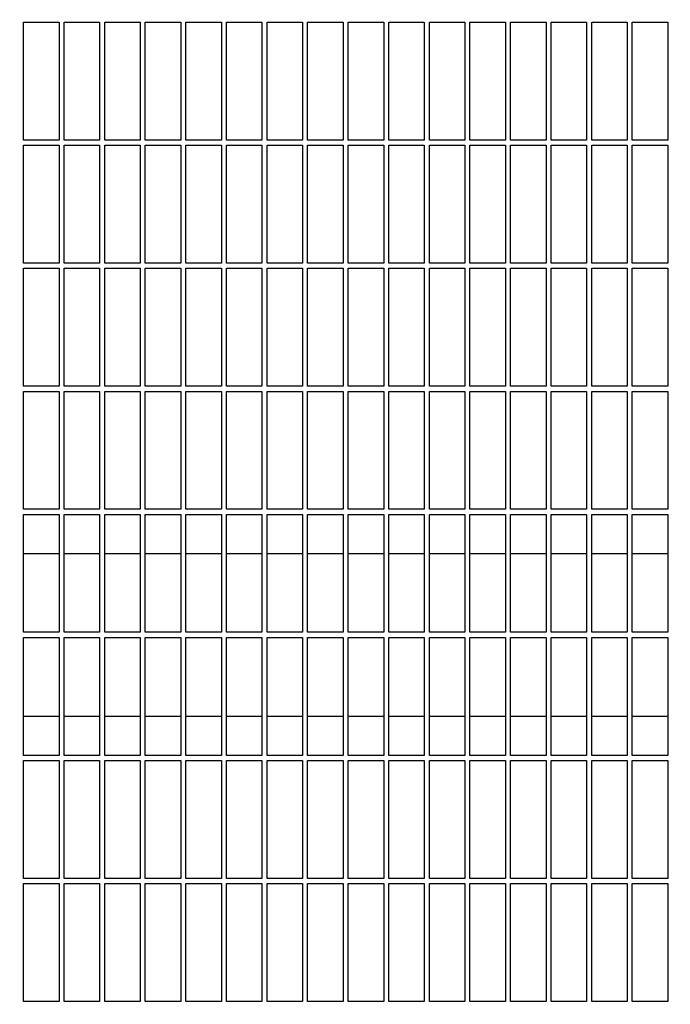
# Model space of a CAD drawing. Header units: inches. Extents: x 24 to 1128, y -94 to 748.
# Tile 507 of 546: x 703 to 719, y 541 to 565. Entities that reach past the tile are written whole.
import ezdxf

# ---------------------------------------------------------------- set-up
doc = ezdxf.new("R2010")
doc.units = ezdxf.units.IN
doc.header["$LTSCALE"] = 32
doc.header["$MEASUREMENT"] = 0
doc.layers.add('Dimension (ANSI)', color=7, linetype='Continuous', lineweight=25)
doc.layers.add('Visible (ANSI)', color=7, linetype='Continuous', lineweight=30)
doc.styles.add('Note Text (ANSI)', font='tahoma.ttf')
doc.dimstyles.new('Architectural (ANSI)', dxfattribs={"dimscale": 32, "dimtxt": 0.125, "dimasz": 0.098425, "dimexe": 0.125, "dimexo": 0.0625, "dimgap": 0.031496, "dimtad": 0, "dimtih": 1, "dimtoh": 1, "dimdec": 4, "dimrnd": 1e-08, "dimzin": 3, "dimdsep": 46, "dimlunit": 4, "dimtxsty": 'Note Text (ANSI)', "dimcen": 0.09, "dimdle": 0.393701, "dimclrd": 256, "dimclre": 256, "dimclrt": 256, "dimadec": 0, "dimazin": 3, "dimtfac": 0.96, "dimtofl": 0, "dimtmove": 0, "dimatfit": 3, "dimfxl": 1, "dimfrac": 2, "dimtolj": 1, "dimtzin": 12, "dimlwd": -1, "dimlwe": -1, "dimarcsym": 0})

# ---------------------------------------------------------------- blocks, each defined once
blk = doc.blocks.new('*D17')
at = {"layer": 'Defpoints', "color": 0, "transparency": 16777216}
for p in [(692.915, 606.059), (692.915, 480.059), (781.117, 480.059)]:
    blk.add_point(p, dxfattribs=at)
at = {"layer": 'Dimension (ANSI)', "transparency": 16777216}
for p, q in [((694.915, 606.059), (785.117, 606.059)), ((781.117, 602.909), (781.117, 543.149)), ((781.117, 483.209), (781.117, 536.969)), ((694.915, 480.059), (785.117, 480.059))]:
    blk.add_line(p, q, dxfattribs=at)
for points in [[(780.592, 602.909), (781.642, 602.909), (781.117, 606.059)], [(780.592, 483.209), (781.642, 483.209), (781.117, 480.059)]]:
    blk.add_solid(points, dxfattribs=at)
at = {"layer": 'Dimension (ANSI)', "transparency": 16777216, "insert": (774.385, 542.141), "char_height": 4, "attachment_point": 1, "style": 'Note Text (ANSI)'}
blk.add_mtext('\\A1;10\'-6"', dxfattribs=at)

msp = doc.modelspace()

# ---------------------------------------------------------------- linework, layer by layer
at = {"layer": 'Visible (ANSI)'}
for p, q in [((703.05779, 562.07641), (703.05779, 564.98266)), ((703.05779, 564.98266), (703.93279, 564.98266)), ((703.93279, 564.98266), (703.93279, 562.07641)), ((704.05779, 562.07641), (704.05779, 564.98266)), ((704.05779, 564.98266), (704.93279, 564.98266)), ((704.93279, 564.98266), (704.93279, 562.07641)), ((705.05779, 562.07641), (705.05779, 564.98266)), ((705.05779, 564.98266), (705.93279, 564.98266)), ((705.93279, 564.98266), (705.93279, 562.07641)), ((706.05779, 562.07641), (706.05779, 564.98266)), ((706.05779, 564.98266), (706.93279, 564.98266)), ((706.93279, 564.98266), (706.93279, 562.07641)), ((707.05779, 562.07641), (707.05779, 564.98266)), ((707.05779, 564.98266), (707.93279, 564.98266)), ((707.93279, 564.98266), (707.93279, 562.07641)), ((708.05779, 562.07641), (708.05779, 564.98266)), ((708.05779, 564.98266), (708.93279, 564.98266)), ((708.93279, 564.98266), (708.93279, 562.07641)), ((709.05779, 562.07641), (709.05779, 564.98266)), ((709.05779, 564.98266), (709.93279, 564.98266)), ((709.93279, 564.98266), (709.93279, 562.07641)), ((710.05779, 562.07641), (710.05779, 564.98266)), ((710.05779, 564.98266), (710.93279, 564.98266)), ((710.93279, 564.98266), (710.93279, 562.07641)), ((711.05779, 562.07641), (711.05779, 564.98266)), ((711.05779, 564.98266), (711.93279, 564.98266)), ((711.93279, 564.98266), (711.93279, 562.07641)), ((712.05779, 562.07641), (712.05779, 564.98266)), ((712.05779, 564.98266), (712.93279, 564.98266)), ((712.93279, 564.98266), (712.93279, 562.07641)), ((713.05779, 562.07641), (713.05779, 564.98266)), ((713.05779, 564.98266), (713.93279, 564.98266)), ((713.93279, 564.98266), (713.93279, 562.07641)), ((714.05779, 562.07641), (714.05779, 564.98266)), ((714.05779, 564.98266), (714.93279, 564.98266)), ((714.93279, 564.98266), (714.93279, 562.07641)), ((715.05779, 562.07641), (715.05779, 564.98266)), ((715.05779, 564.98266), (715.93279, 564.98266)), ((715.93279, 564.98266), (715.93279, 562.07641)), ((716.05779, 562.07641), (716.05779, 564.98266)), ((716.05779, 564.98266), (716.93279, 564.98266)), ((716.93279, 564.98266), (716.93279, 562.07641)), ((717.05779, 562.07641), (717.05779, 564.98266)), ((717.05779, 564.98266), (717.93279, 564.98266)), ((717.93279, 564.98266), (717.93279, 562.07641)), ((718.05779, 562.07641), (718.05779, 564.98266)), ((718.05779, 564.98266), (718.93279, 564.98266)), ((718.93279, 564.98266), (718.93279, 562.07641)), ((703.93279, 562.07641), (703.05779, 562.07641)), ((704.93279, 562.07641), (704.05779, 562.07641)), ((705.93279, 562.07641), (705.05779, 562.07641)), ((706.93279, 562.07641), (706.05779, 562.07641)), ((707.93279, 562.07641), (707.05779, 562.07641)), ((708.93279, 562.07641), (708.05779, 562.07641)), ((709.93279, 562.07641), (709.05779, 562.07641)), ((710.93279, 562.07641), (710.05779, 562.07641)), ((711.93279, 562.07641), (711.05779, 562.07641)), ((712.93279, 562.07641), (712.05779, 562.07641)), ((713.93279, 562.07641), (713.05779, 562.07641)), ((714.93279, 562.07641), (714.05779, 562.07641)), ((715.93279, 562.07641), (715.05779, 562.07641)), ((716.93279, 562.07641), (716.05779, 562.07641)), ((717.93279, 562.07641), (717.05779, 562.07641)), ((718.93279, 562.07641), (718.05779, 562.07641)), ((703.05779, 559.04516), (703.05779, 561.95141)), ((703.05779, 561.95141), (703.93279, 561.95141)), ((703.93279, 561.95141), (703.93279, 559.04516)), ((704.05779, 559.04516), (704.05779, 561.95141)), ((704.05779, 561.95141), (704.93279, 561.95141)), ((704.93279, 561.95141), (704.93279, 559.04516)), ((705.05779, 559.04516), (705.05779, 561.95141)), ((705.05779, 561.95141), (705.93279, 561.95141)), ((705.93279, 561.95141), (705.93279, 559.04516)), ((706.05779, 559.04516), (706.05779, 561.95141)), ((706.05779, 561.95141), (706.93279, 561.95141)), ((706.93279, 561.95141), (706.93279, 559.04516)), ((707.05779, 559.04516), (707.05779, 561.95141)), ((707.05779, 561.95141), (707.93279, 561.95141)), ((707.93279, 561.95141), (707.93279, 559.04516)), ((708.05779, 559.04516), (708.05779, 561.95141)), ((708.05779, 561.95141), (708.93279, 561.95141)), ((708.93279, 561.95141), (708.93279, 559.04516)), ((709.05779, 559.04516), (709.05779, 561.95141)), ((709.05779, 561.95141), (709.93279, 561.95141)), ((709.93279, 561.95141), (709.93279, 559.04516)), ((710.05779, 559.04516), (710.05779, 561.95141)), ((710.05779, 561.95141), (710.93279, 561.95141)), ((710.93279, 561.95141), (710.93279, 559.04516)), ((711.05779, 559.04516), (711.05779, 561.95141)), ((711.05779, 561.95141), (711.93279, 561.95141)), ((711.93279, 561.95141), (711.93279, 559.04516)), ((712.05779, 559.04516), (712.05779, 561.95141)), ((712.05779, 561.95141), (712.93279, 561.95141)), ((712.93279, 561.95141), (712.93279, 559.04516)), ((713.05779, 559.04516), (713.05779, 561.95141)), ((713.05779, 561.95141), (713.93279, 561.95141)), ((713.93279, 561.95141), (713.93279, 559.04516)), ((714.05779, 559.04516), (714.05779, 561.95141)), ((714.05779, 561.95141), (714.93279, 561.95141)), ((714.93279, 561.95141), (714.93279, 559.04516)), ((715.05779, 559.04516), (715.05779, 561.95141)), ((715.05779, 561.95141), (715.93279, 561.95141)), ((715.93279, 561.95141), (715.93279, 559.04516)), ((716.05779, 559.04516), (716.05779, 561.95141)), ((716.05779, 561.95141), (716.93279, 561.95141)), ((716.93279, 561.95141), (716.93279, 559.04516)), ((717.05779, 559.04516), (717.05779, 561.95141)), ((717.05779, 561.95141), (717.93279, 561.95141)), ((717.93279, 561.95141), (717.93279, 559.04516)), ((718.05779, 559.04516), (718.05779, 561.95141)), ((718.05779, 561.95141), (718.93279, 561.95141)), ((718.93279, 561.95141), (718.93279, 559.04516)), ((703.93279, 559.04516), (703.05779, 559.04516)), ((703.05779, 556.01391), (703.05779, 558.92016)), ((703.05779, 558.92016), (703.93279, 558.92016)), ((703.93279, 558.92016), (703.93279, 556.01391)), ((704.93279, 559.04516), (704.05779, 559.04516)), ((704.05779, 556.01391), (704.05779, 558.92016)), ((704.05779, 558.92016), (704.93279, 558.92016)), ((704.93279, 558.92016), (704.93279, 556.01391)), ((705.93279, 559.04516), (705.05779, 559.04516)), ((705.05779, 556.01391), (705.05779, 558.92016)), ((705.05779, 558.92016), (705.93279, 558.92016)), ((705.93279, 558.92016), (705.93279, 556.01391)), ((706.93279, 559.04516), (706.05779, 559.04516)), ((706.05779, 556.01391), (706.05779, 558.92016)), ((706.05779, 558.92016), (706.93279, 558.92016)), ((706.93279, 558.92016), (706.93279, 556.01391)), ((707.93279, 559.04516), (707.05779, 559.04516)), ((707.05779, 556.01391), (707.05779, 558.92016)), ((707.05779, 558.92016), (707.93279, 558.92016)), ((707.93279, 558.92016), (707.93279, 556.01391)), ((708.93279, 559.04516), (708.05779, 559.04516)), ((708.05779, 556.01391), (708.05779, 558.92016)), ((708.05779, 558.92016), (708.93279, 558.92016)), ((708.93279, 558.92016), (708.93279, 556.01391)), ((709.93279, 559.04516), (709.05779, 559.04516)), ((709.05779, 556.01391), (709.05779, 558.92016)), ((709.05779, 558.92016), (709.93279, 558.92016)), ((709.93279, 558.92016), (709.93279, 556.01391)), ((710.93279, 559.04516), (710.05779, 559.04516)), ((710.05779, 556.01391), (710.05779, 558.92016)), ((710.05779, 558.92016), (710.93279, 558.92016)), ((710.93279, 558.92016), (710.93279, 556.01391)), ((711.93279, 559.04516), (711.05779, 559.04516)), ((711.05779, 556.01391), (711.05779, 558.92016)), ((711.05779, 558.92016), (711.93279, 558.92016)), ((711.93279, 558.92016), (711.93279, 556.01391)), ((712.93279, 559.04516), (712.05779, 559.04516)), ((712.05779, 556.01391), (712.05779, 558.92016)), ((712.05779, 558.92016), (712.93279, 558.92016)), ((712.93279, 558.92016), (712.93279, 556.01391)), ((713.93279, 559.04516), (713.05779, 559.04516)), ((713.05779, 556.01391), (713.05779, 558.92016)), ((713.05779, 558.92016), (713.93279, 558.92016)), ((713.93279, 558.92016), (713.93279, 556.01391)), ((714.93279, 559.04516), (714.05779, 559.04516)), ((714.05779, 556.01391), (714.05779, 558.92016)), ((714.05779, 558.92016), (714.93279, 558.92016)), ((714.93279, 558.92016), (714.93279, 556.01391)), ((715.93279, 559.04516), (715.05779, 559.04516)), ((715.05779, 556.01391), (715.05779, 558.92016)), ((715.05779, 558.92016), (715.93279, 558.92016)), ((715.93279, 558.92016), (715.93279, 556.01391)), ((716.93279, 559.04516), (716.05779, 559.04516)), ((716.05779, 556.01391), (716.05779, 558.92016)), ((716.05779, 558.92016), (716.93279, 558.92016)), ((716.93279, 558.92016), (716.93279, 556.01391)), ((717.93279, 559.04516), (717.05779, 559.04516)), ((717.05779, 556.01391), (717.05779, 558.92016)), ((717.05779, 558.92016), (717.93279, 558.92016)), ((717.93279, 558.92016), (717.93279, 556.01391)), ((718.93279, 559.04516), (718.05779, 559.04516)), ((718.05779, 556.01391), (718.05779, 558.92016)), ((718.05779, 558.92016), (718.93279, 558.92016)), ((718.93279, 558.92016), (718.93279, 556.01391)), ((703.93279, 556.01391), (703.05779, 556.01391)), ((704.93279, 556.01391), (704.05779, 556.01391)), ((705.93279, 556.01391), (705.05779, 556.01391)), ((706.93279, 556.01391), (706.05779, 556.01391)), ((707.93279, 556.01391), (707.05779, 556.01391)), ((708.93279, 556.01391), (708.05779, 556.01391)), ((709.93279, 556.01391), (709.05779, 556.01391)), ((710.93279, 556.01391), (710.05779, 556.01391)), ((711.93279, 556.01391), (711.05779, 556.01391)), ((712.93279, 556.01391), (712.05779, 556.01391)), ((713.93279, 556.01391), (713.05779, 556.01391)), ((714.93279, 556.01391), (714.05779, 556.01391)), ((715.93279, 556.01391), (715.05779, 556.01391)), ((716.93279, 556.01391), (716.05779, 556.01391)), ((717.93279, 556.01391), (717.05779, 556.01391)), ((718.93279, 556.01391), (718.05779, 556.01391)), ((703.05779, 552.98266), (703.05779, 555.88891)), ((703.05779, 555.88891), (703.93279, 555.88891)), ((703.93279, 555.88891), (703.93279, 552.98266)), ((704.05779, 552.98266), (704.05779, 555.88891)), ((704.05779, 555.88891), (704.93279, 555.88891)), ((704.93279, 555.88891), (704.93279, 552.98266)), ((705.05779, 552.98266), (705.05779, 555.88891)), ((705.05779, 555.88891), (705.93279, 555.88891)), ((705.93279, 555.88891), (705.93279, 552.98266)), ((706.05779, 552.98266), (706.05779, 555.88891)), ((706.05779, 555.88891), (706.93279, 555.88891)), ((706.93279, 555.88891), (706.93279, 552.98266)), ((707.05779, 552.98266), (707.05779, 555.88891)), ((707.05779, 555.88891), (707.93279, 555.88891)), ((707.93279, 555.88891), (707.93279, 552.98266)), ((708.05779, 552.98266), (708.05779, 555.88891)), ((708.05779, 555.88891), (708.93279, 555.88891)), ((708.93279, 555.88891), (708.93279, 552.98266)), ((709.05779, 552.98266), (709.05779, 555.88891)), ((709.05779, 555.88891), (709.93279, 555.88891)), ((709.93279, 555.88891), (709.93279, 552.98266)), ((710.05779, 552.98266), (710.05779, 555.88891)), ((710.05779, 555.88891), (710.93279, 555.88891)), ((710.93279, 555.88891), (710.93279, 552.98266)), ((711.05779, 552.98266), (711.05779, 555.88891)), ((711.05779, 555.88891), (711.93279, 555.88891)), ((711.93279, 555.88891), (711.93279, 552.98266)), ((712.05779, 552.98266), (712.05779, 555.88891)), ((712.05779, 555.88891), (712.93279, 555.88891)), ((712.93279, 555.88891), (712.93279, 552.98266)), ((713.05779, 552.98266), (713.05779, 555.88891)), ((713.05779, 555.88891), (713.93279, 555.88891)), ((713.93279, 555.88891), (713.93279, 552.98266)), ((714.05779, 552.98266), (714.05779, 555.88891)), ((714.05779, 555.88891), (714.93279, 555.88891)), ((714.93279, 555.88891), (714.93279, 552.98266)), ((715.05779, 552.98266), (715.05779, 555.88891)), ((715.05779, 555.88891), (715.93279, 555.88891)), ((715.93279, 555.88891), (715.93279, 552.98266)), ((716.05779, 552.98266), (716.05779, 555.88891)), ((716.05779, 555.88891), (716.93279, 555.88891)), ((716.93279, 555.88891), (716.93279, 552.98266)), ((717.05779, 552.98266), (717.05779, 555.88891)), ((717.05779, 555.88891), (717.93279, 555.88891)), ((717.93279, 555.88891), (717.93279, 552.98266)), ((718.05779, 552.98266), (718.05779, 555.88891)), ((718.05779, 555.88891), (718.93279, 555.88891)), ((718.93279, 555.88891), (718.93279, 552.98266)), ((703.93279, 552.98266), (703.05779, 552.98266)), ((703.05779, 549.95141), (703.05779, 552.85766)), ((703.05779, 552.85766), (703.93279, 552.85766)), ((703.93279, 552.85766), (703.93279, 549.95141)), ((704.93279, 552.98266), (704.05779, 552.98266)), ((704.05779, 549.95141), (704.05779, 552.85766)), ((704.05779, 552.85766), (704.93279, 552.85766)), ((704.93279, 552.85766), (704.93279, 549.95141)), ((705.93279, 552.98266), (705.05779, 552.98266)), ((705.05779, 549.95141), (705.05779, 552.85766)), ((705.05779, 552.85766), (705.93279, 552.85766)), ((705.93279, 552.85766), (705.93279, 549.95141)), ((706.93279, 552.98266), (706.05779, 552.98266)), ((706.05779, 549.95141), (706.05779, 552.85766)), ((706.05779, 552.85766), (706.93279, 552.85766)), ((706.93279, 552.85766), (706.93279, 549.95141)), ((707.93279, 552.98266), (707.05779, 552.98266)), ((707.05779, 549.95141), (707.05779, 552.85766)), ((707.05779, 552.85766), (707.93279, 552.85766)), ((707.93279, 552.85766), (707.93279, 549.95141)), ((708.93279, 552.98266), (708.05779, 552.98266)), ((708.05779, 549.95141), (708.05779, 552.85766)), ((708.05779, 552.85766), (708.93279, 552.85766)), ((708.93279, 552.85766), (708.93279, 549.95141)), ((709.93279, 552.98266), (709.05779, 552.98266)), ((709.05779, 549.95141), (709.05779, 552.85766)), ((709.05779, 552.85766), (709.93279, 552.85766)), ((709.93279, 552.85766), (709.93279, 549.95141)), ((710.93279, 552.98266), (710.05779, 552.98266)), ((710.05779, 549.95141), (710.05779, 552.85766)), ((710.05779, 552.85766), (710.93279, 552.85766)), ((710.93279, 552.85766), (710.93279, 549.95141)), ((711.93279, 552.98266), (711.05779, 552.98266)), ((711.05779, 549.95141), (711.05779, 552.85766)), ((711.05779, 552.85766), (711.93279, 552.85766)), ((711.93279, 552.85766), (711.93279, 549.95141)), ((712.93279, 552.98266), (712.05779, 552.98266)), ((712.05779, 549.95141), (712.05779, 552.85766)), ((712.05779, 552.85766), (712.93279, 552.85766)), ((712.93279, 552.85766), (712.93279, 549.95141)), ((713.93279, 552.98266), (713.05779, 552.98266)), ((713.05779, 549.95141), (713.05779, 552.85766)), ((713.05779, 552.85766), (713.93279, 552.85766)), ((713.93279, 552.85766), (713.93279, 549.95141)), ((714.93279, 552.98266), (714.05779, 552.98266)), ((714.05779, 549.95141), (714.05779, 552.85766)), ((714.05779, 552.85766), (714.93279, 552.85766)), ((714.93279, 552.85766), (714.93279, 549.95141)), ((715.93279, 552.98266), (715.05779, 552.98266)), ((715.05779, 549.95141), (715.05779, 552.85766)), ((715.05779, 552.85766), (715.93279, 552.85766)), ((715.93279, 552.85766), (715.93279, 549.95141)), ((716.93279, 552.98266), (716.05779, 552.98266)), ((716.05779, 549.95141), (716.05779, 552.85766)), ((716.05779, 552.85766), (716.93279, 552.85766)), ((716.93279, 552.85766), (716.93279, 549.95141)), ((717.93279, 552.98266), (717.05779, 552.98266)), ((717.05779, 549.95141), (717.05779, 552.85766)), ((717.05779, 552.85766), (717.93279, 552.85766)), ((717.93279, 552.85766), (717.93279, 549.95141)), ((718.93279, 552.98266), (718.05779, 552.98266)), ((718.05779, 549.95141), (718.05779, 552.85766)), ((718.05779, 552.85766), (718.93279, 552.85766)), ((718.93279, 552.85766), (718.93279, 549.95141)), ((703.93279, 551.88891), (703.05779, 551.88891)), ((704.93279, 551.88891), (704.05779, 551.88891)), ((705.93279, 551.88891), (705.05779, 551.88891)), ((706.93279, 551.88891), (706.05779, 551.88891)), ((707.93279, 551.88891), (707.05779, 551.88891)), ((708.93279, 551.88891), (708.05779, 551.88891)), ((709.93279, 551.88891), (709.05779, 551.88891)), ((710.93279, 551.88891), (710.05779, 551.88891)), ((711.93279, 551.88891), (711.05779, 551.88891)), ((712.93279, 551.88891), (712.05779, 551.88891)), ((713.93279, 551.88891), (713.05779, 551.88891)), ((714.93279, 551.88891), (714.05779, 551.88891)), ((715.93279, 551.88891), (715.05779, 551.88891)), ((716.93279, 551.88891), (716.05779, 551.88891)), ((717.93279, 551.88891), (717.05779, 551.88891)), ((718.93279, 551.88891), (718.05779, 551.88891)), ((703.93279, 549.95141), (703.05779, 549.95141)), ((704.93279, 549.95141), (704.05779, 549.95141)), ((705.93279, 549.95141), (705.05779, 549.95141)), ((706.93279, 549.95141), (706.05779, 549.95141)), ((707.93279, 549.95141), (707.05779, 549.95141)), ((708.93279, 549.95141), (708.05779, 549.95141)), ((709.93279, 549.95141), (709.05779, 549.95141)), ((710.93279, 549.95141), (710.05779, 549.95141)), ((711.93279, 549.95141), (711.05779, 549.95141)), ((712.93279, 549.95141), (712.05779, 549.95141)), ((713.93279, 549.95141), (713.05779, 549.95141)), ((714.93279, 549.95141), (714.05779, 549.95141)), ((715.93279, 549.95141), (715.05779, 549.95141)), ((716.93279, 549.95141), (716.05779, 549.95141)), ((717.93279, 549.95141), (717.05779, 549.95141)), ((718.93279, 549.95141), (718.05779, 549.95141)), ((703.05779, 546.92016), (703.05779, 549.82641)), ((703.05779, 549.82641), (703.93279, 549.82641)), ((703.93279, 549.82641), (703.93279, 546.92016)), ((704.05779, 546.92016), (704.05779, 549.82641)), ((704.05779, 549.82641), (704.93279, 549.82641)), ((704.93279, 549.82641), (704.93279, 546.92016)), ((705.05779, 546.92016), (705.05779, 549.82641)), ((705.05779, 549.82641), (705.93279, 549.82641)), ((705.93279, 549.82641), (705.93279, 546.92016)), ((706.05779, 546.92016), (706.05779, 549.82641)), ((706.05779, 549.82641), (706.93279, 549.82641)), ((706.93279, 549.82641), (706.93279, 546.92016)), ((707.05779, 546.92016), (707.05779, 549.82641)), ((707.05779, 549.82641), (707.93279, 549.82641)), ((707.93279, 549.82641), (707.93279, 546.92016)), ((708.05779, 546.92016), (708.05779, 549.82641)), ((708.05779, 549.82641), (708.93279, 549.82641)), ((708.93279, 549.82641), (708.93279, 546.92016)), ((709.05779, 546.92016), (709.05779, 549.82641)), ((709.05779, 549.82641), (709.93279, 549.82641)), ((709.93279, 549.82641), (709.93279, 546.92016)), ((710.05779, 546.92016), (710.05779, 549.82641)), ((710.05779, 549.82641), (710.93279, 549.82641)), ((710.93279, 549.82641), (710.93279, 546.92016)), ((711.05779, 546.92016), (711.05779, 549.82641)), ((711.05779, 549.82641), (711.93279, 549.82641)), ((711.93279, 549.82641), (711.93279, 546.92016)), ((712.05779, 546.92016), (712.05779, 549.82641)), ((712.05779, 549.82641), (712.93279, 549.82641)), ((712.93279, 549.82641), (712.93279, 546.92016)), ((713.05779, 546.92016), (713.05779, 549.82641)), ((713.05779, 549.82641), (713.93279, 549.82641)), ((713.93279, 549.82641), (713.93279, 546.92016)), ((714.05779, 546.92016), (714.05779, 549.82641)), ((714.05779, 549.82641), (714.93279, 549.82641)), ((714.93279, 549.82641), (714.93279, 546.92016)), ((715.05779, 546.92016), (715.05779, 549.82641)), ((715.05779, 549.82641), (715.93279, 549.82641)), ((715.93279, 549.82641), (715.93279, 546.92016)), ((716.05779, 546.92016), (716.05779, 549.82641)), ((716.05779, 549.82641), (716.93279, 549.82641)), ((716.93279, 549.82641), (716.93279, 546.92016)), ((717.05779, 546.92016), (717.05779, 549.82641)), ((717.05779, 549.82641), (717.93279, 549.82641)), ((717.93279, 549.82641), (717.93279, 546.92016)), ((718.05779, 546.92016), (718.05779, 549.82641)), ((718.05779, 549.82641), (718.93279, 549.82641)), ((718.93279, 549.82641), (718.93279, 546.92016)), ((703.05779, 547.88891), (703.93279, 547.88891)), ((704.05779, 547.88891), (704.93279, 547.88891)), ((705.05779, 547.88891), (705.93279, 547.88891)), ((706.05779, 547.88891), (706.93279, 547.88891)), ((707.05779, 547.88891), (707.93279, 547.88891)), ((708.05779, 547.88891), (708.93279, 547.88891)), ((709.05779, 547.88891), (709.93279, 547.88891)), ((710.05779, 547.88891), (710.93279, 547.88891)), ((711.05779, 547.88891), (711.93279, 547.88891)), ((712.05779, 547.88891), (712.93279, 547.88891)), ((713.05779, 547.88891), (713.93279, 547.88891)), ((714.05779, 547.88891), (714.93279, 547.88891)), ((715.05779, 547.88891), (715.93279, 547.88891)), ((716.05779, 547.88891), (716.93279, 547.88891)), ((717.05779, 547.88891), (717.93279, 547.88891)), ((718.05779, 547.88891), (718.93279, 547.88891)), ((703.93279, 546.92016), (703.05779, 546.92016)), ((703.05779, 543.88891), (703.05779, 546.79516)), ((703.05779, 546.79516), (703.93279, 546.79516)), ((703.93279, 546.79516), (703.93279, 543.88891)), ((704.93279, 546.92016), (704.05779, 546.92016)), ((704.05779, 543.88891), (704.05779, 546.79516)), ((704.05779, 546.79516), (704.93279, 546.79516)), ((704.93279, 546.79516), (704.93279, 543.88891)), ((705.93279, 546.92016), (705.05779, 546.92016)), ((705.05779, 543.88891), (705.05779, 546.79516)), ((705.05779, 546.79516), (705.93279, 546.79516)), ((705.93279, 546.79516), (705.93279, 543.88891)), ((706.93279, 546.92016), (706.05779, 546.92016)), ((706.05779, 543.88891), (706.05779, 546.79516)), ((706.05779, 546.79516), (706.93279, 546.79516)), ((706.93279, 546.79516), (706.93279, 543.88891)), ((707.93279, 546.92016), (707.05779, 546.92016)), ((707.05779, 543.88891), (707.05779, 546.79516)), ((707.05779, 546.79516), (707.93279, 546.79516)), ((707.93279, 546.79516), (707.93279, 543.88891)), ((708.93279, 546.92016), (708.05779, 546.92016)), ((708.05779, 543.88891), (708.05779, 546.79516)), ((708.05779, 546.79516), (708.93279, 546.79516)), ((708.93279, 546.79516), (708.93279, 543.88891)), ((709.93279, 546.92016), (709.05779, 546.92016)), ((709.05779, 543.88891), (709.05779, 546.79516)), ((709.05779, 546.79516), (709.93279, 546.79516)), ((709.93279, 546.79516), (709.93279, 543.88891)), ((710.93279, 546.92016), (710.05779, 546.92016)), ((710.05779, 543.88891), (710.05779, 546.79516)), ((710.05779, 546.79516), (710.93279, 546.79516)), ((710.93279, 546.79516), (710.93279, 543.88891)), ((711.93279, 546.92016), (711.05779, 546.92016)), ((711.05779, 543.88891), (711.05779, 546.79516)), ((711.05779, 546.79516), (711.93279, 546.79516)), ((711.93279, 546.79516), (711.93279, 543.88891)), ((712.93279, 546.92016), (712.05779, 546.92016)), ((712.05779, 543.88891), (712.05779, 546.79516)), ((712.05779, 546.79516), (712.93279, 546.79516)), ((712.93279, 546.79516), (712.93279, 543.88891)), ((713.93279, 546.92016), (713.05779, 546.92016)), ((713.05779, 543.88891), (713.05779, 546.79516)), ((713.05779, 546.79516), (713.93279, 546.79516)), ((713.93279, 546.79516), (713.93279, 543.88891)), ((714.93279, 546.92016), (714.05779, 546.92016)), ((714.05779, 543.88891), (714.05779, 546.79516)), ((714.05779, 546.79516), (714.93279, 546.79516)), ((714.93279, 546.79516), (714.93279, 543.88891)), ((715.93279, 546.92016), (715.05779, 546.92016)), ((715.05779, 543.88891), (715.05779, 546.79516)), ((715.05779, 546.79516), (715.93279, 546.79516)), ((715.93279, 546.79516), (715.93279, 543.88891)), ((716.93279, 546.92016), (716.05779, 546.92016)), ((716.05779, 543.88891), (716.05779, 546.79516)), ((716.05779, 546.79516), (716.93279, 546.79516)), ((716.93279, 546.79516), (716.93279, 543.88891)), ((717.93279, 546.92016), (717.05779, 546.92016)), ((717.05779, 543.88891), (717.05779, 546.79516)), ((717.05779, 546.79516), (717.93279, 546.79516)), ((717.93279, 546.79516), (717.93279, 543.88891)), ((718.93279, 546.92016), (718.05779, 546.92016)), ((718.05779, 543.88891), (718.05779, 546.79516)), ((718.05779, 546.79516), (718.93279, 546.79516)), ((718.93279, 546.79516), (718.93279, 543.88891)), ((703.93279, 543.88891), (703.05779, 543.88891)), ((704.93279, 543.88891), (704.05779, 543.88891)), ((705.93279, 543.88891), (705.05779, 543.88891)), ((706.93279, 543.88891), (706.05779, 543.88891)), ((707.93279, 543.88891), (707.05779, 543.88891)), ((708.93279, 543.88891), (708.05779, 543.88891)), ((709.93279, 543.88891), (709.05779, 543.88891)), ((710.93279, 543.88891), (710.05779, 543.88891)), ((711.93279, 543.88891), (711.05779, 543.88891)), ((712.93279, 543.88891), (712.05779, 543.88891)), ((713.93279, 543.88891), (713.05779, 543.88891)), ((714.93279, 543.88891), (714.05779, 543.88891)), ((715.93279, 543.88891), (715.05779, 543.88891)), ((716.93279, 543.88891), (716.05779, 543.88891)), ((717.93279, 543.88891), (717.05779, 543.88891)), ((718.93279, 543.88891), (718.05779, 543.88891)), ((703.05779, 540.85766), (703.05779, 543.76391)), ((703.05779, 543.76391), (703.93279, 543.76391)), ((703.93279, 543.76391), (703.93279, 540.85766)), ((704.05779, 540.85766), (704.05779, 543.76391)), ((704.05779, 543.76391), (704.93279, 543.76391)), ((704.93279, 543.76391), (704.93279, 540.85766)), ((705.05779, 540.85766), (705.05779, 543.76391)), ((705.05779, 543.76391), (705.93279, 543.76391)), ((705.93279, 543.76391), (705.93279, 540.85766)), ((706.05779, 540.85766), (706.05779, 543.76391)), ((706.05779, 543.76391), (706.93279, 543.76391)), ((706.93279, 543.76391), (706.93279, 540.85766)), ((707.05779, 540.85766), (707.05779, 543.76391)), ((707.05779, 543.76391), (707.93279, 543.76391)), ((707.93279, 543.76391), (707.93279, 540.85766)), ((708.05779, 540.85766), (708.05779, 543.76391)), ((708.05779, 543.76391), (708.93279, 543.76391)), ((708.93279, 543.76391), (708.93279, 540.85766)), ((709.05779, 540.85766), (709.05779, 543.76391)), ((709.05779, 543.76391), (709.93279, 543.76391)), ((709.93279, 543.76391), (709.93279, 540.85766)), ((710.05779, 540.85766), (710.05779, 543.76391)), ((710.05779, 543.76391), (710.93279, 543.76391)), ((710.93279, 543.76391), (710.93279, 540.85766)), ((711.05779, 540.85766), (711.05779, 543.76391)), ((711.05779, 543.76391), (711.93279, 543.76391)), ((711.93279, 543.76391), (711.93279, 540.85766)), ((712.05779, 540.85766), (712.05779, 543.76391)), ((712.05779, 543.76391), (712.93279, 543.76391)), ((712.93279, 543.76391), (712.93279, 540.85766)), ((713.05779, 540.85766), (713.05779, 543.76391)), ((713.05779, 543.76391), (713.93279, 543.76391)), ((713.93279, 543.76391), (713.93279, 540.85766)), ((714.05779, 540.85766), (714.05779, 543.76391)), ((714.05779, 543.76391), (714.93279, 543.76391)), ((714.93279, 543.76391), (714.93279, 540.85766)), ((715.05779, 540.85766), (715.05779, 543.76391)), ((715.05779, 543.76391), (715.93279, 543.76391)), ((715.93279, 543.76391), (715.93279, 540.85766)), ((716.05779, 540.85766), (716.05779, 543.76391)), ((716.05779, 543.76391), (716.93279, 543.76391)), ((716.93279, 543.76391), (716.93279, 540.85766)), ((717.05779, 540.85766), (717.05779, 543.76391)), ((717.05779, 543.76391), (717.93279, 543.76391)), ((717.93279, 543.76391), (717.93279, 540.85766)), ((718.05779, 540.85766), (718.05779, 543.76391)), ((718.05779, 543.76391), (718.93279, 543.76391)), ((718.93279, 543.76391), (718.93279, 540.85766)), ((703.93279, 540.85766), (703.05779, 540.85766)), ((704.93279, 540.85766), (704.05779, 540.85766)), ((705.93279, 540.85766), (705.05779, 540.85766)), ((706.93279, 540.85766), (706.05779, 540.85766)), ((707.93279, 540.85766), (707.05779, 540.85766)), ((708.93279, 540.85766), (708.05779, 540.85766)), ((709.93279, 540.85766), (709.05779, 540.85766)), ((710.93279, 540.85766), (710.05779, 540.85766)), ((711.93279, 540.85766), (711.05779, 540.85766)), ((712.93279, 540.85766), (712.05779, 540.85766)), ((713.93279, 540.85766), (713.05779, 540.85766)), ((714.93279, 540.85766), (714.05779, 540.85766)), ((715.93279, 540.85766), (715.05779, 540.85766)), ((716.93279, 540.85766), (716.05779, 540.85766)), ((717.93279, 540.85766), (717.05779, 540.85766)), ((718.93279, 540.85766), (718.05779, 540.85766))]:
    msp.add_line(p, q, dxfattribs=at)

# ---------------------------------------------------------------- dimensions: what is measured, and where the dimension line sits
at = {"layer": 'Dimension (ANSI)'}
dim = msp.add_linear_dim(base=(781.11714, 480.05891), p1=(692.91529, 606.05891), p2=(692.91529, 480.05891), angle=90, dimstyle='Architectural (ANSI)', override={"dimgap": 0.031496, "dimdec": 4, "dimlfac": 1, "dimtol": 0, "dimlim": 0, "dimtp": 0, "dimtm": 0, "dimtdec": 2, "dimatfit": 1}, dxfattribs=at)
dim.commit()
dim.dimension.update_dxf_attribs({"geometry": '*D17', "text_midpoint": (781.11714, 540.05891), "dimtype": 160})

doc.saveas('drawing.dxf')
